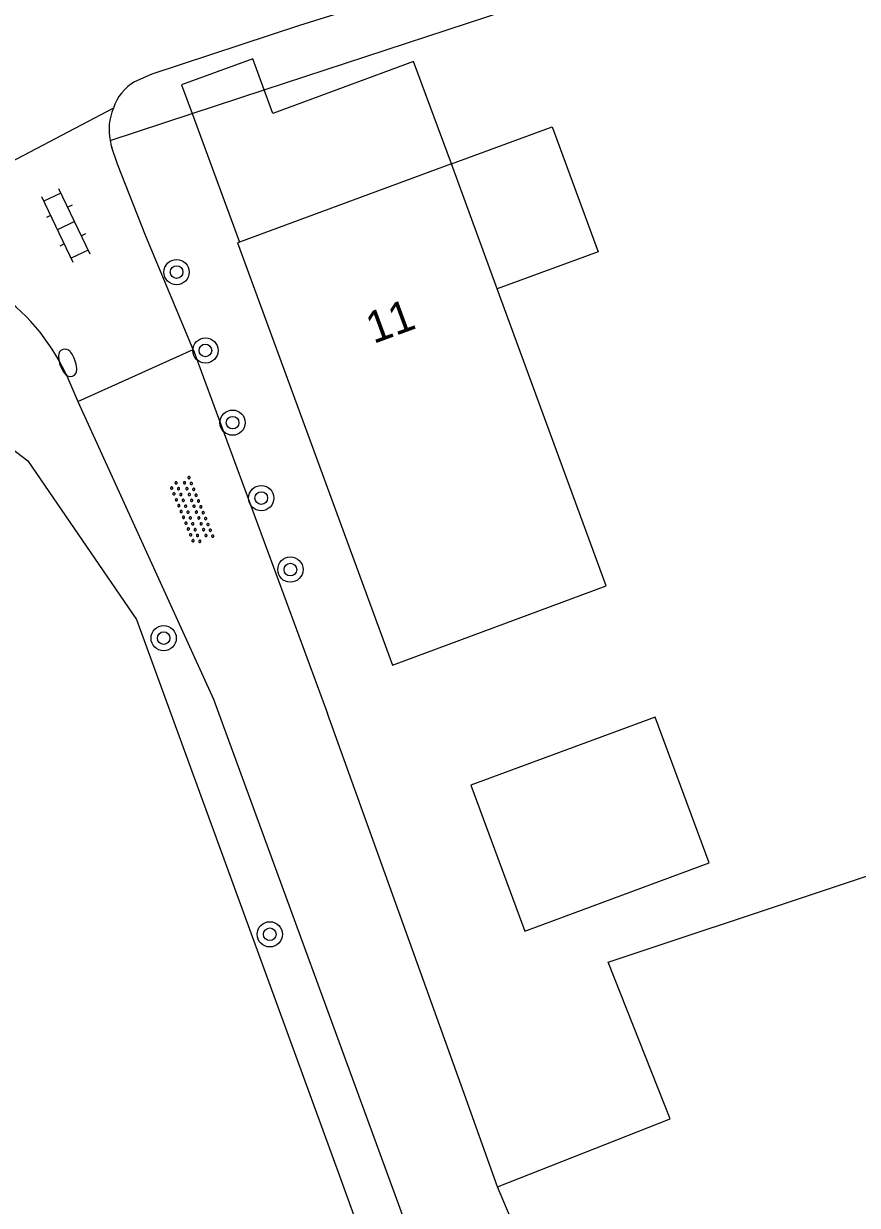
# Model space of a CAD drawing. Extents: x 135999 to 138000, y 396000 to 398501.
# Drawn here: x 137491.86 to 137518.25, y 397713.93 to 397751.36 of the extents above; entities that cross this region are included whole.
import ezdxf

# ---------------------------------------------------------------- set-up
doc = ezdxf.new("R2010")
doc.units = 0
for name, color, linetype in [('gg-afsc-hekwerk', 7, 'Continuous'), ('gg-anno-huisnummerreeks BGT', 7, 'Continuous'), ('gg-bbg-gedigitaliseerde bijgebouw', 7, 'Continuous'), ('gg-bbg-hoofdgebouw', 7, 'Continuous'), ('gg-bbg-luifel en loopbrug', 7, 'Continuous'), ('gg-knt-bronhoudergrens', 7, 'Continuous'), ('gg-knt-onverhard', 7, 'Continuous'), ('gg-knt-verharding', 7, 'Continuous'), ('gt-grn-groengrens', 7, 'Continuous'), ('gt-symb-boom', 7, 'Continuous'), ('gt-symb-brandkraan', 7, 'Continuous'), ('gt-symb-klinker verharding', 7, 'Continuous'), ('gt-symb-overige verharding', 7, 'Continuous'), ('gx-grn-maaiveld', 7, 'Continuous')]:
    doc.layers.add(name, color=color, linetype=linetype)

# ---------------------------------------------------------------- blocks, each defined once
blk = doc.blocks.new('gt0-BOOM')
at = {"layer": 'gt-symb-boom'}
for radius in [0.4, 0.2]:
    blk.add_circle((0, 0), radius, dxfattribs=at)
blk = doc.blocks.new('gt0-KL1')
at = {"layer": 'gt-symb-klinker verharding'}
for p, q in [((-0.5, 0.3), (-0.5, 0.45)), ((0.5, 0.3), (0.5, 0.45)), ((-1.15, 0.3), (1.15, 0.3)), ((-1, -0.3), (-1, 0.3)), ((0, -0.3), (0, 0.3)), ((1, -0.3), (1, 0.3)), ((-1.15, -0.3), (1.15, -0.3)), ((-0.5, -0.45), (-0.5, -0.3)), ((0.5, -0.45), (0.5, -0.3))]:
    blk.add_line(p, q, dxfattribs=at)
blk = doc.blocks.new('gt0-BR')
at = {"layer": 'gt-symb-brandkraan'}
for centre, radius, start, end in [((-0.244, 0), 0.206, 107.5669, 252.4331), ((0.599, -2.664), 3, 106.892, 107.5669), ((0, -0.691), 0.938, 73.108, 106.892), ((-0.599, -2.664), 3, 72.4331, 73.108), ((0.244, 0), 0.206, 287.567, 72.4331), ((0.599, 2.664), 3, 252.4331, 253.108), ((0, 0.691), 0.938, 253.108, 286.8921), ((-0.599, 2.664), 3, 286.8921, 287.567)]:
    blk.add_arc(centre, radius, start, end, dxfattribs=at)
blk = doc.blocks.new('gt0-OVH')
at = {"layer": 'gt-symb-overige verharding'}
for points in [[(-0.972, 0.298), (-0.967, 0.308), (-0.965, 0.319), (-0.966, 0.33), (-0.971, 0.34), (-0.978, 0.348), (-0.988, 0.353), (-0.999, 0.355), (-1.01, 0.354), (-1.02, 0.349), (-1.028, 0.342), (-1.033, 0.332), (-1.035, 0.321), (-1.034, 0.31), (-1.029, 0.3), (-1.022, 0.292), (-1.012, 0.287), (-1.001, 0.285), (-0.99, 0.286), (-0.98, 0.291)], [(-0.872, 0.106), (-0.867, 0.116), (-0.865, 0.126), (-0.866, 0.137), (-0.871, 0.147), (-0.878, 0.156), (-0.888, 0.161), (-0.899, 0.163), (-0.91, 0.162), (-0.92, 0.157), (-0.928, 0.15), (-0.933, 0.14), (-0.935, 0.129), (-0.934, 0.118), (-0.929, 0.108), (-0.922, 0.1), (-0.912, 0.095), (-0.901, 0.092), (-0.89, 0.094), (-0.88, 0.098)], [(-0.772, 0.298), (-0.767, 0.308), (-0.765, 0.319), (-0.766, 0.33), (-0.771, 0.34), (-0.778, 0.348), (-0.788, 0.353), (-0.799, 0.355), (-0.81, 0.354), (-0.82, 0.349), (-0.828, 0.342), (-0.833, 0.332), (-0.835, 0.321), (-0.834, 0.31), (-0.829, 0.3), (-0.822, 0.292), (-0.812, 0.287), (-0.801, 0.285), (-0.79, 0.286), (-0.78, 0.291)], [(-0.672, 0.106), (-0.667, 0.116), (-0.665, 0.126), (-0.666, 0.137), (-0.671, 0.147), (-0.678, 0.156), (-0.688, 0.161), (-0.699, 0.163), (-0.71, 0.162), (-0.72, 0.157), (-0.728, 0.15), (-0.733, 0.14), (-0.735, 0.129), (-0.734, 0.118), (-0.729, 0.108), (-0.722, 0.1), (-0.712, 0.095), (-0.701, 0.092), (-0.69, 0.094), (-0.68, 0.098)], [(-0.572, 0.298), (-0.567, 0.308), (-0.565, 0.319), (-0.566, 0.33), (-0.571, 0.34), (-0.578, 0.348), (-0.588, 0.353), (-0.599, 0.355), (-0.61, 0.354), (-0.62, 0.349), (-0.628, 0.342), (-0.633, 0.332), (-0.635, 0.321), (-0.634, 0.31), (-0.629, 0.3), (-0.622, 0.292), (-0.612, 0.287), (-0.601, 0.285), (-0.59, 0.286), (-0.58, 0.291)], [(-0.472, 0.106), (-0.467, 0.116), (-0.465, 0.126), (-0.466, 0.137), (-0.471, 0.147), (-0.478, 0.156), (-0.488, 0.161), (-0.499, 0.163), (-0.51, 0.162), (-0.52, 0.157), (-0.528, 0.15), (-0.533, 0.14), (-0.535, 0.129), (-0.534, 0.118), (-0.529, 0.108), (-0.522, 0.1), (-0.512, 0.095), (-0.501, 0.092), (-0.49, 0.094), (-0.48, 0.098)], [(-0.372, 0.298), (-0.367, 0.308), (-0.365, 0.319), (-0.366, 0.33), (-0.371, 0.34), (-0.378, 0.348), (-0.388, 0.353), (-0.399, 0.355), (-0.41, 0.354), (-0.42, 0.349), (-0.428, 0.342), (-0.433, 0.332), (-0.435, 0.321), (-0.434, 0.31), (-0.429, 0.3), (-0.422, 0.292), (-0.412, 0.287), (-0.401, 0.285), (-0.39, 0.286), (-0.38, 0.291)], [(-0.272, 0.106), (-0.267, 0.116), (-0.265, 0.126), (-0.266, 0.137), (-0.271, 0.147), (-0.278, 0.156), (-0.288, 0.161), (-0.299, 0.163), (-0.31, 0.162), (-0.32, 0.157), (-0.328, 0.15), (-0.333, 0.14), (-0.335, 0.129), (-0.334, 0.118), (-0.329, 0.108), (-0.322, 0.1), (-0.312, 0.095), (-0.301, 0.092), (-0.29, 0.094), (-0.28, 0.098)], [(-0.172, 0.298), (-0.167, 0.308), (-0.165, 0.319), (-0.166, 0.33), (-0.171, 0.34), (-0.178, 0.348), (-0.188, 0.353), (-0.199, 0.355), (-0.21, 0.354), (-0.22, 0.349), (-0.228, 0.342), (-0.233, 0.332), (-0.235, 0.321), (-0.234, 0.31), (-0.229, 0.3), (-0.222, 0.292), (-0.212, 0.287), (-0.201, 0.285), (-0.19, 0.286), (-0.18, 0.291)], [(-0.072, 0.106), (-0.067, 0.116), (-0.065, 0.126), (-0.066, 0.137), (-0.071, 0.147), (-0.078, 0.156), (-0.088, 0.161), (-0.099, 0.163), (-0.11, 0.162), (-0.12, 0.157), (-0.128, 0.15), (-0.133, 0.14), (-0.135, 0.129), (-0.134, 0.118), (-0.129, 0.108), (-0.122, 0.1), (-0.112, 0.095), (-0.101, 0.092), (-0.09, 0.094), (-0.08, 0.098)], [(0.028, 0.298), (0.033, 0.308), (0.035, 0.319), (0.034, 0.33), (0.029, 0.34), (0.022, 0.348), (0.012, 0.353), (0.001, 0.355), (-0.01, 0.354), (-0.02, 0.349), (-0.028, 0.342), (-0.033, 0.332), (-0.035, 0.321), (-0.034, 0.31), (-0.029, 0.3), (-0.022, 0.292), (-0.012, 0.287), (-0.001, 0.285), (0.01, 0.286), (0.02, 0.291)], [(0.128, 0.106), (0.133, 0.116), (0.135, 0.126), (0.134, 0.137), (0.129, 0.147), (0.122, 0.156), (0.112, 0.161), (0.101, 0.163), (0.09, 0.162), (0.08, 0.157), (0.072, 0.15), (0.067, 0.14), (0.065, 0.129), (0.066, 0.118), (0.071, 0.108), (0.078, 0.1), (0.088, 0.095), (0.099, 0.092), (0.11, 0.094), (0.12, 0.098)], [(0.228, 0.298), (0.233, 0.308), (0.235, 0.319), (0.234, 0.33), (0.229, 0.34), (0.222, 0.348), (0.212, 0.353), (0.201, 0.355), (0.19, 0.354), (0.18, 0.349), (0.172, 0.342), (0.167, 0.332), (0.165, 0.321), (0.166, 0.31), (0.171, 0.3), (0.178, 0.292), (0.188, 0.287), (0.199, 0.285), (0.21, 0.286), (0.22, 0.291)], [(0.328, 0.106), (0.333, 0.116), (0.335, 0.126), (0.334, 0.137), (0.329, 0.147), (0.322, 0.156), (0.312, 0.161), (0.301, 0.163), (0.29, 0.162), (0.28, 0.157), (0.272, 0.15), (0.267, 0.14), (0.265, 0.129), (0.266, 0.118), (0.271, 0.108), (0.278, 0.1), (0.288, 0.095), (0.299, 0.092), (0.31, 0.094), (0.32, 0.098)], [(0.428, 0.298), (0.433, 0.308), (0.435, 0.319), (0.434, 0.33), (0.429, 0.34), (0.422, 0.348), (0.412, 0.353), (0.401, 0.355), (0.39, 0.354), (0.38, 0.349), (0.372, 0.342), (0.367, 0.332), (0.365, 0.321), (0.366, 0.31), (0.371, 0.3), (0.378, 0.292), (0.388, 0.287), (0.399, 0.285), (0.41, 0.286), (0.42, 0.291)], [(0.528, 0.106), (0.533, 0.116), (0.535, 0.126), (0.534, 0.137), (0.529, 0.147), (0.522, 0.156), (0.512, 0.161), (0.501, 0.163), (0.49, 0.162), (0.48, 0.157), (0.472, 0.15), (0.467, 0.14), (0.465, 0.129), (0.466, 0.118), (0.471, 0.108), (0.478, 0.1), (0.488, 0.095), (0.499, 0.092), (0.51, 0.094), (0.52, 0.098)], [(0.628, 0.298), (0.633, 0.308), (0.635, 0.319), (0.634, 0.33), (0.629, 0.34), (0.622, 0.348), (0.612, 0.353), (0.601, 0.355), (0.59, 0.354), (0.58, 0.349), (0.572, 0.342), (0.567, 0.332), (0.565, 0.321), (0.566, 0.31), (0.571, 0.3), (0.578, 0.292), (0.588, 0.287), (0.599, 0.285), (0.61, 0.286), (0.62, 0.291)], [(0.728, 0.106), (0.733, 0.116), (0.735, 0.126), (0.734, 0.137), (0.729, 0.147), (0.722, 0.156), (0.712, 0.161), (0.701, 0.163), (0.69, 0.162), (0.68, 0.157), (0.672, 0.15), (0.667, 0.14), (0.665, 0.129), (0.666, 0.118), (0.671, 0.108), (0.678, 0.1), (0.688, 0.095), (0.699, 0.092), (0.71, 0.094), (0.72, 0.098)], [(0.828, 0.298), (0.833, 0.308), (0.835, 0.319), (0.834, 0.33), (0.829, 0.34), (0.822, 0.348), (0.812, 0.353), (0.801, 0.355), (0.79, 0.354), (0.78, 0.349), (0.772, 0.342), (0.767, 0.332), (0.765, 0.321), (0.766, 0.31), (0.771, 0.3), (0.778, 0.292), (0.788, 0.287), (0.799, 0.285), (0.81, 0.286), (0.82, 0.291)], [(0.928, 0.106), (0.933, 0.116), (0.935, 0.126), (0.934, 0.137), (0.929, 0.147), (0.922, 0.156), (0.912, 0.161), (0.901, 0.163), (0.89, 0.162), (0.88, 0.157), (0.872, 0.15), (0.867, 0.14), (0.865, 0.129), (0.866, 0.118), (0.871, 0.108), (0.878, 0.1), (0.888, 0.095), (0.899, 0.092), (0.91, 0.094), (0.92, 0.098)], [(1.028, 0.298), (1.033, 0.308), (1.035, 0.319), (1.034, 0.33), (1.029, 0.34), (1.022, 0.348), (1.012, 0.353), (1.001, 0.355), (0.99, 0.354), (0.98, 0.349), (0.972, 0.342), (0.967, 0.332), (0.965, 0.321), (0.966, 0.31), (0.971, 0.3), (0.978, 0.292), (0.988, 0.287), (0.999, 0.285), (1.01, 0.286), (1.02, 0.291)], [(-0.972, -0.142), (-0.967, -0.132), (-0.965, -0.121), (-0.966, -0.11), (-0.971, -0.1), (-0.978, -0.092), (-0.988, -0.087), (-0.999, -0.085), (-1.01, -0.086), (-1.02, -0.091), (-1.028, -0.098), (-1.033, -0.108), (-1.035, -0.119), (-1.034, -0.13), (-1.029, -0.14), (-1.022, -0.148), (-1.012, -0.153), (-1.001, -0.155), (-0.99, -0.154), (-0.98, -0.149)], [(-0.872, -0.334), (-0.867, -0.324), (-0.865, -0.314), (-0.866, -0.303), (-0.871, -0.293), (-0.878, -0.284), (-0.888, -0.279), (-0.899, -0.277), (-0.91, -0.278), (-0.92, -0.283), (-0.928, -0.29), (-0.933, -0.3), (-0.935, -0.311), (-0.934, -0.322), (-0.929, -0.332), (-0.922, -0.34), (-0.912, -0.345), (-0.901, -0.348), (-0.89, -0.346), (-0.88, -0.342)], [(-0.772, -0.142), (-0.767, -0.132), (-0.765, -0.121), (-0.766, -0.11), (-0.771, -0.1), (-0.778, -0.092), (-0.788, -0.087), (-0.799, -0.085), (-0.81, -0.086), (-0.82, -0.091), (-0.828, -0.098), (-0.833, -0.108), (-0.835, -0.119), (-0.834, -0.13), (-0.829, -0.14), (-0.822, -0.148), (-0.812, -0.153), (-0.801, -0.155), (-0.79, -0.154), (-0.78, -0.149)], [(-0.672, -0.334), (-0.667, -0.324), (-0.665, -0.314), (-0.666, -0.303), (-0.671, -0.293), (-0.678, -0.284), (-0.688, -0.279), (-0.699, -0.277), (-0.71, -0.278), (-0.72, -0.283), (-0.728, -0.29), (-0.733, -0.3), (-0.735, -0.311), (-0.734, -0.322), (-0.729, -0.332), (-0.722, -0.34), (-0.712, -0.345), (-0.701, -0.348), (-0.69, -0.346), (-0.68, -0.342)], [(-0.572, -0.142), (-0.567, -0.132), (-0.565, -0.121), (-0.566, -0.11), (-0.571, -0.1), (-0.578, -0.092), (-0.588, -0.087), (-0.599, -0.085), (-0.61, -0.086), (-0.62, -0.091), (-0.628, -0.098), (-0.633, -0.108), (-0.635, -0.119), (-0.634, -0.13), (-0.629, -0.14), (-0.622, -0.148), (-0.612, -0.153), (-0.601, -0.155), (-0.59, -0.154), (-0.58, -0.149)], [(-0.472, -0.334), (-0.467, -0.324), (-0.465, -0.314), (-0.466, -0.303), (-0.471, -0.293), (-0.478, -0.284), (-0.488, -0.279), (-0.499, -0.277), (-0.51, -0.278), (-0.52, -0.283), (-0.528, -0.29), (-0.533, -0.3), (-0.535, -0.311), (-0.534, -0.322), (-0.529, -0.332), (-0.522, -0.34), (-0.512, -0.345), (-0.501, -0.348), (-0.49, -0.346), (-0.48, -0.342)], [(-0.372, -0.142), (-0.367, -0.132), (-0.365, -0.121), (-0.366, -0.11), (-0.371, -0.1), (-0.378, -0.092), (-0.388, -0.087), (-0.399, -0.085), (-0.41, -0.086), (-0.42, -0.091), (-0.428, -0.098), (-0.433, -0.108), (-0.435, -0.119), (-0.434, -0.13), (-0.429, -0.14), (-0.422, -0.148), (-0.412, -0.153), (-0.401, -0.155), (-0.39, -0.154), (-0.38, -0.149)], [(-0.272, -0.334), (-0.267, -0.324), (-0.265, -0.314), (-0.266, -0.303), (-0.271, -0.293), (-0.278, -0.284), (-0.288, -0.279), (-0.299, -0.277), (-0.31, -0.278), (-0.32, -0.283), (-0.328, -0.29), (-0.333, -0.3), (-0.335, -0.311), (-0.334, -0.322), (-0.329, -0.332), (-0.322, -0.34), (-0.312, -0.345), (-0.301, -0.348), (-0.29, -0.346), (-0.28, -0.342)], [(-0.172, -0.142), (-0.167, -0.132), (-0.165, -0.121), (-0.166, -0.11), (-0.171, -0.1), (-0.178, -0.092), (-0.188, -0.087), (-0.199, -0.085), (-0.21, -0.086), (-0.22, -0.091), (-0.228, -0.098), (-0.233, -0.108), (-0.235, -0.119), (-0.234, -0.13), (-0.229, -0.14), (-0.222, -0.148), (-0.212, -0.153), (-0.201, -0.155), (-0.19, -0.154), (-0.18, -0.149)], [(-0.072, -0.334), (-0.067, -0.324), (-0.065, -0.314), (-0.066, -0.303), (-0.071, -0.293), (-0.078, -0.284), (-0.088, -0.279), (-0.099, -0.277), (-0.11, -0.278), (-0.12, -0.283), (-0.128, -0.29), (-0.133, -0.3), (-0.135, -0.311), (-0.134, -0.322), (-0.129, -0.332), (-0.122, -0.34), (-0.112, -0.345), (-0.101, -0.348), (-0.09, -0.346), (-0.08, -0.342)], [(0.028, -0.142), (0.033, -0.132), (0.035, -0.121), (0.034, -0.11), (0.029, -0.1), (0.022, -0.092), (0.012, -0.087), (0.001, -0.085), (-0.01, -0.086), (-0.02, -0.091), (-0.028, -0.098), (-0.033, -0.108), (-0.035, -0.119), (-0.034, -0.13), (-0.029, -0.14), (-0.022, -0.148), (-0.012, -0.153), (-0.001, -0.155), (0.01, -0.154), (0.02, -0.149)], [(0.128, -0.334), (0.133, -0.324), (0.135, -0.314), (0.134, -0.303), (0.129, -0.293), (0.122, -0.284), (0.112, -0.279), (0.101, -0.277), (0.09, -0.278), (0.08, -0.283), (0.072, -0.29), (0.067, -0.3), (0.065, -0.311), (0.066, -0.322), (0.071, -0.332), (0.078, -0.34), (0.088, -0.345), (0.099, -0.348), (0.11, -0.346), (0.12, -0.342)], [(0.228, -0.142), (0.233, -0.132), (0.235, -0.121), (0.234, -0.11), (0.229, -0.1), (0.222, -0.092), (0.212, -0.087), (0.201, -0.085), (0.19, -0.086), (0.18, -0.091), (0.172, -0.098), (0.167, -0.108), (0.165, -0.119), (0.166, -0.13), (0.171, -0.14), (0.178, -0.148), (0.188, -0.153), (0.199, -0.155), (0.21, -0.154), (0.22, -0.149)], [(0.328, -0.334), (0.333, -0.324), (0.335, -0.314), (0.334, -0.303), (0.329, -0.293), (0.322, -0.284), (0.312, -0.279), (0.301, -0.277), (0.29, -0.278), (0.28, -0.283), (0.272, -0.29), (0.267, -0.3), (0.265, -0.311), (0.266, -0.322), (0.271, -0.332), (0.278, -0.34), (0.288, -0.345), (0.299, -0.348), (0.31, -0.346), (0.32, -0.342)], [(0.428, -0.142), (0.433, -0.132), (0.435, -0.121), (0.434, -0.11), (0.429, -0.1), (0.422, -0.092), (0.412, -0.087), (0.401, -0.085), (0.39, -0.086), (0.38, -0.091), (0.372, -0.098), (0.367, -0.108), (0.365, -0.119), (0.366, -0.13), (0.371, -0.14), (0.378, -0.148), (0.388, -0.153), (0.399, -0.155), (0.41, -0.154), (0.42, -0.149)], [(0.528, -0.334), (0.533, -0.324), (0.535, -0.314), (0.534, -0.303), (0.529, -0.293), (0.522, -0.284), (0.512, -0.279), (0.501, -0.277), (0.49, -0.278), (0.48, -0.283), (0.472, -0.29), (0.467, -0.3), (0.465, -0.311), (0.466, -0.322), (0.471, -0.332), (0.478, -0.34), (0.488, -0.345), (0.499, -0.348), (0.51, -0.346), (0.52, -0.342)], [(0.628, -0.142), (0.633, -0.132), (0.635, -0.121), (0.634, -0.11), (0.629, -0.1), (0.622, -0.092), (0.612, -0.087), (0.601, -0.085), (0.59, -0.086), (0.58, -0.091), (0.572, -0.098), (0.567, -0.108), (0.565, -0.119), (0.566, -0.13), (0.571, -0.14), (0.578, -0.148), (0.588, -0.153), (0.599, -0.155), (0.61, -0.154), (0.62, -0.149)], [(0.728, -0.334), (0.733, -0.324), (0.735, -0.314), (0.734, -0.303), (0.729, -0.293), (0.722, -0.284), (0.712, -0.279), (0.701, -0.277), (0.69, -0.278), (0.68, -0.283), (0.672, -0.29), (0.667, -0.3), (0.665, -0.311), (0.666, -0.322), (0.671, -0.332), (0.678, -0.34), (0.688, -0.345), (0.699, -0.348), (0.71, -0.346), (0.72, -0.342)], [(0.828, -0.142), (0.833, -0.132), (0.835, -0.121), (0.834, -0.11), (0.829, -0.1), (0.822, -0.092), (0.812, -0.087), (0.801, -0.085), (0.79, -0.086), (0.78, -0.091), (0.772, -0.098), (0.767, -0.108), (0.765, -0.119), (0.766, -0.13), (0.771, -0.14), (0.778, -0.148), (0.788, -0.153), (0.799, -0.155), (0.81, -0.154), (0.82, -0.149)], [(0.928, -0.334), (0.933, -0.324), (0.935, -0.314), (0.934, -0.303), (0.929, -0.293), (0.922, -0.284), (0.912, -0.279), (0.901, -0.277), (0.89, -0.278), (0.88, -0.283), (0.872, -0.29), (0.867, -0.3), (0.865, -0.311), (0.866, -0.322), (0.871, -0.332), (0.878, -0.34), (0.888, -0.345), (0.899, -0.348), (0.91, -0.346), (0.92, -0.342)], [(1.028, -0.142), (1.033, -0.132), (1.035, -0.121), (1.034, -0.11), (1.029, -0.1), (1.022, -0.092), (1.012, -0.087), (1.001, -0.085), (0.99, -0.086), (0.98, -0.091), (0.972, -0.098), (0.967, -0.108), (0.965, -0.119), (0.966, -0.13), (0.971, -0.14), (0.978, -0.148), (0.988, -0.153), (0.999, -0.155), (1.01, -0.154), (1.02, -0.149)]]:
    blk.add_lwpolyline(points, close=True, dxfattribs=at)

msp = doc.modelspace()

# ---------------------------------------------------------------- linework, layer by layer
at = {"layer": 'gg-afsc-hekwerk'}
msp.add_lwpolyline([(137486.807, 397741.474), (137491.994, 397737.518), (137495.426, 397732.483), (137501.853, 397714.868), (137540.244, 397608.734)], dxfattribs=at)
at = {"layer": 'gg-bbg-gedigitaliseerde bijgebouw'}
msp.add_lwpolyline([(137507.726, 397722.615), (137513.559, 397724.777), (137511.845, 397729.399), (137506.013, 397727.236), (137507.726, 397722.615)], dxfattribs=at)
at = {"layer": 'gg-bbg-hoofdgebouw'}
for p, q in [((137505.4, 397746.92), (137498.691, 397744.443)), ((137506.852, 397742.959), (137505.4, 397746.92))]:
    msp.add_line(p, q, dxfattribs=at)
msp.add_lwpolyline([(137498.691, 397744.443), (137498.63, 397744.42), (137503.53, 397731.04), (137510.3, 397733.55), (137506.852, 397742.959)], dxfattribs=at)
at = {"layer": 'gg-bbg-luifel en loopbrug'}
msp.add_line((137497.188, 397748.515), (137498.691, 397744.443), dxfattribs=at)
for points in [[(137499.472, 397749.266), (137499.108, 397750.251), (137496.854, 397749.419), (137497.188, 397748.515)], [(137505.4, 397746.92), (137504.202, 397750.163), (137499.748, 397748.518), (137499.472, 397749.266)], [(137505.4, 397746.92), (137508.593, 397748.09), (137510.045, 397744.129), (137506.852, 397742.959)]]:
    msp.add_lwpolyline(points, dxfattribs=at)
at = {"layer": 'gg-knt-bronhoudergrens'}
msp.add_lwpolyline([(137506.86, 397714.519), (137512.32, 397716.669), (137510.366, 397721.631), (137537.182, 397730.569), (137544.416, 397732.947)], dxfattribs=at)
at = {"layer": 'gg-knt-onverhard'}
for p, q in [((137497.221, 397741.038), (137501.48, 397729.51)), ((137493.568, 397739.395), (137497.87, 397729.96)), ((137497.87, 397729.96), (137535.07, 397628.27)), ((137505.703, 397717.742), (137501.48, 397729.51)), ((137506.86, 397714.519), (137505.703, 397717.742))]:
    msp.add_line(p, q, dxfattribs=at)
at = {"layer": 'gg-knt-verharding'}
for p, q in [((137494.697, 397748.684), (137485.371, 397743.785)), ((137493.568, 397739.395), (137497.221, 397741.038)), ((137493.188, 397740.28), (137493.568, 397739.395))]:
    msp.add_line(p, q, dxfattribs=at)
for points in [[(137537.963, 397753.764), (137532.86, 397753.504), (137525.182, 397753.641), (137516.154, 397753.913), (137512.606, 397754.043), (137509.507, 397753.693), (137506.474, 397753.009), (137503.546, 397752.232), (137500.592, 397751.304), (137495.919, 397749.76), (137495.366, 397749.52)], [(137497.221, 397741.038), (137495.721, 397744.631), (137494.832, 397746.91), (137494.647, 397747.437)]]:
    msp.add_lwpolyline(points, dxfattribs=at)
for centre, radius, start, end in [((137496.126, 397748.226), 1.5, 120.4234, 162.2402), ((137496.349, 397747.994), 1.79, 157.3227, 190.7466), ((137496.322, 397747.984), 1.762, 190.593, 198.0832), ((137487.234, 397737.482), 6.579, 25.1719, 55.8916)]:
    msp.add_arc(centre, radius, start, end, dxfattribs=at)
at = {"layer": 'gt-grn-groengrens'}
for p, q in [((137497.188, 397748.515), (137499.472, 397749.266)), ((137494.59, 397747.66), (137497.188, 397748.515))]:
    msp.add_line(p, q, dxfattribs=at)
msp.add_lwpolyline([(137499.472, 397749.266), (137510.417, 397752.867), (137517.682, 397753.536), (137523.771, 397753.237), (137536.474, 397752.921), (137539.288, 397753.425), (137542.062, 397754.112), (137543.851, 397754.659), (137545.615, 397755.282), (137548.218, 397756.362), (137550.745, 397757.607), (137553.858, 397759.438), (137555.354, 397760.493)], dxfattribs=at)
at = {"layer": 'gx-grn-maaiveld'}
msp.add_line((137522.094, 397678.133), (137506.86, 397714.519), dxfattribs=at)

# ---------------------------------------------------------------- block references
at = {"layer": 'gt-symb-boom'}
for p in [(137496.698, 397743.492), (137497.612, 397741.009), (137498.471, 397738.722), (137499.378, 397736.334), (137500.301, 397734.069), (137496.289, 397731.897), (137499.649, 397722.516)]:
    msp.add_blockref('gt0-BOOM', p, dxfattribs=at)
at = {"layer": 'gt-symb-brandkraan', "rotation": -69.87983420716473}
msp.add_blockref('gt0-BR', (137493.249, 397740.618), dxfattribs=at)
at = {"layer": 'gt-symb-klinker verharding', "rotation": 115.53973281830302}
msp.add_blockref('gt0-KL1', (137493.197, 397744.963), dxfattribs=at)
at = {"layer": 'gt-symb-overige verharding', "rotation": -67.90051036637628}
msp.add_blockref('gt0-OVH', (137497.17, 397735.935), dxfattribs=at)

# ---------------------------------------------------------------- texts
at = {"layer": 'gg-anno-huisnummerreeks BGT'}
msp.add_text('11', height=1, rotation=20.2, dxfattribs=at).set_placement((137502.932, 397741.213))

doc.saveas('drawing.dxf')
